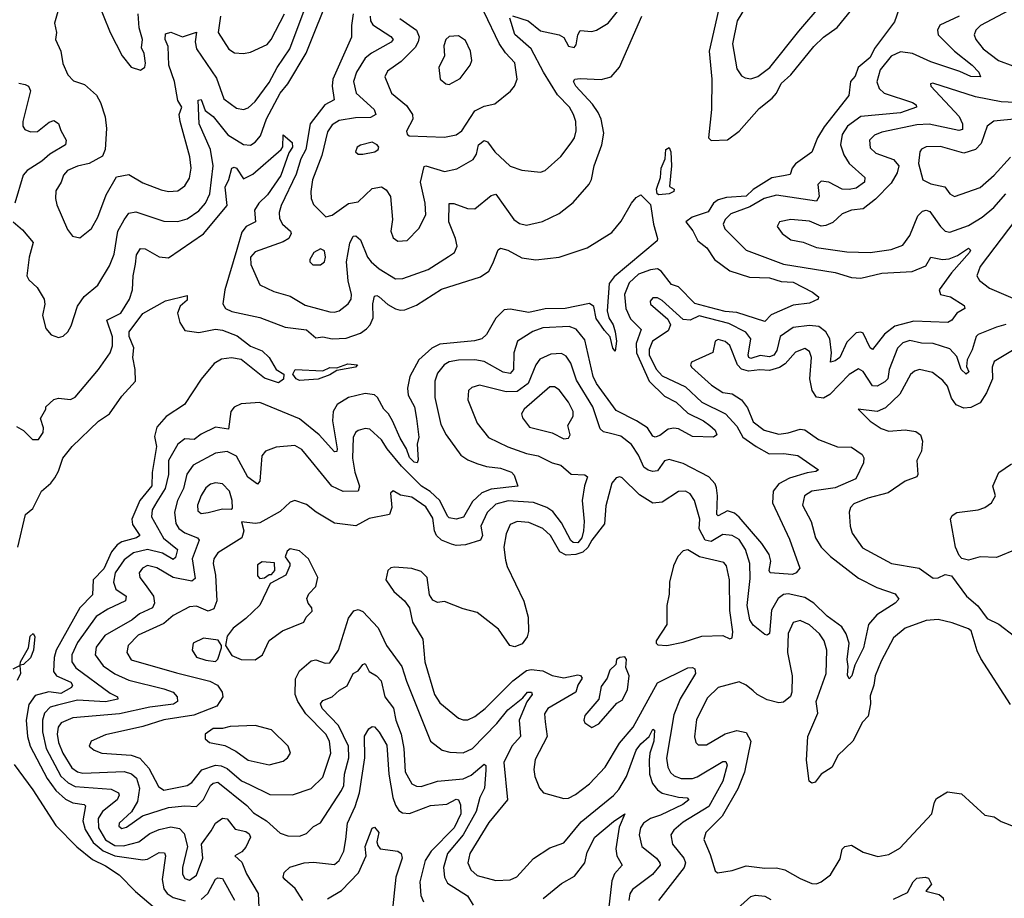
# Model space of a CAD drawing. Extents: x 1468344 to 1613994, y 525695 to 643861.
# Tile 323 of 427: x 1531118 to 1535328, y 626134 to 629890. Entities that reach past the tile are written whole.
import ezdxf

# ---------------------------------------------------------------- set-up
doc = ezdxf.new("R2010")
doc.units = 0

msp = doc.modelspace()

# ---------------------------------------------------------------- linework, layer by layer
at = {"layer": '0CON10XD'}
for points in [[(1531090, 629025), (1531130.8, 628990.8), (1531176.6, 628936.6), (1531158.6, 628875), (1531149.4, 628795), (1531157.8, 628777.8), (1531192.7, 628745), (1531223.1, 628695), (1531226, 628674), (1531215.4, 628625), (1531230.2, 628570.2), (1531253.2, 628543.2), (1531285, 628531.2), (1531305, 628536.2), (1531324.3, 628555.7), (1531338.7, 628581.3), (1531365.6, 628665), (1531394.2, 628705.8), (1531452.5, 628755), (1531502.6, 628837.4), (1531522.9, 628887.1), (1531538.1, 628985), (1531565.7, 629034.3), (1531585, 629062.4), (1531615, 629068.9), (1531735, 629027.8), (1531795, 629026.3), (1531835, 629038.6), (1531885, 629072.8), (1531912.4, 629105), (1531931.7, 629145), (1531945.2, 629265), (1531934.1, 629335), (1531885.9, 629445), (1531882.1, 629545), (1531895, 629547.8), (1531912, 629502), (1531945.8, 629475.8), (1532008, 629398), (1532075, 629356.1), (1532105, 629353.8), (1532125, 629366.2), (1532147.5, 629392.5), (1532173.5, 629466.5), (1532232.2, 629575), (1532264.5, 629615.5), (1532343.2, 629746.8), (1532450.8, 630015)], [(1534120.7, 629995), (1534067, 629755), (1534077.8, 629635), (1534076.7, 629505), (1534063.5, 629385), (1534075, 629373.1), (1534145, 629376), (1534195, 629412.7), (1534280.5, 629509.5), (1534336.1, 629553.9), (1534354.7, 629575), (1534375, 629617.3), (1534415.6, 629654.4), (1534514.7, 629775.3), (1534555, 629814.4), (1534613.6, 629856.4), (1534676.7, 629933.3)], [(1531284.1, 629935), (1531266.6, 629875), (1531275.3, 629835), (1531271.8, 629805), (1531294.8, 629754.8), (1531302.3, 629702.3), (1531324, 629654), (1531348.6, 629628.6), (1531395, 629612.4), (1531446.6, 629566.6), (1531463.8, 629535), (1531483.3, 629475), (1531489.4, 629425), (1531484.3, 629335), (1531473.1, 629306.9), (1531415.3, 629274.7), (1531365, 629263.6), (1531323.1, 629245), (1531305.6, 629225), (1531295.6, 629195), (1531272.6, 629157.4), (1531271.1, 629125), (1531277.8, 629097.8), (1531322.6, 628992.6), (1531344.4, 628964.4), (1531375, 628957.1), (1531425, 628996.9), (1531452, 629045), (1531488.6, 629141.4), (1531532.7, 629217.3), (1531585, 629228), (1531645, 629192.1), (1531722.7, 629162.7), (1531755, 629155.4), (1531795, 629158.2), (1531825, 629178.9), (1531845, 629212), (1531852.2, 629255), (1531846.2, 629303.8), (1531803.9, 629455), (1531800.7, 629485), (1531811.1, 629515), (1531794.3, 629544.3), (1531780.8, 629625), (1531756, 629695), (1531753.5, 629775), (1531740.6, 629805), (1531741.2, 629828.8), (1531765, 629836.2), (1531815, 629815.8), (1531875, 629836.9), (1531869.2, 629795), (1531874.6, 629765), (1531960.2, 629640.2), (1531991.8, 629551.8), (1532045, 629512.1), (1532075, 629505.4), (1532095, 629512.3), (1532125, 629540), (1532185, 629621.1), (1532219.3, 629685), (1532274, 629765), (1532347.1, 629962.9)], [(1531445, 629984), (1531504.6, 629834.6), (1531556.9, 629735), (1531595, 629686.9), (1531635, 629673.3), (1531652.9, 629687.1), (1531656.6, 629703.4), (1531651.1, 629745), (1531638.7, 629768.7), (1531644, 629805), (1531628.8, 629855), (1531624.7, 629914.7)], [(1534246.2, 629985), (1534186.1, 629885), (1534166.1, 629786.1), (1534185, 629680), (1534205, 629649.2), (1534220.4, 629640.4), (1534245, 629637.3), (1534275, 629647.3), (1534325.4, 629685), (1534449.7, 629840.3), (1534545, 629951.5)], [(1535445, 629982.3), (1535227.3, 629865), (1535207.1, 629845), (1535200, 629825), (1535206.2, 629805), (1535238.5, 629765), (1535303.5, 629715), (1535365, 629692.6)], [(1534877.5, 629932.5), (1534858.9, 629881.1), (1534772.9, 629767.1), (1534755, 629728.3), (1534704.3, 629685), (1534691.2, 629648.8), (1534671.5, 629625), (1534663.5, 629565), (1534558.1, 629431.9), (1534529.7, 629385), (1534505, 629323.3), (1534435, 629273.4), (1534420.8, 629255), (1534412.4, 629227.6), (1534385, 629221.9), (1534335, 629213.2), (1534255, 629163.7), (1534224.5, 629135.5), (1534140.7, 629129.3), (1534105, 629119.4), (1534085.2, 629105), (1534061.9, 629068.1), (1533993.3, 629045), (1533966.7, 629025), (1533996.4, 628986.4), (1534018.1, 628945), (1534055.9, 628915), (1534089.7, 628865), (1534155, 628816.8), (1534239.3, 628789.3), (1534325, 628786.2), (1534375, 628771.2), (1534425, 628768.3), (1534508, 628725), (1534533.3, 628705), (1534532.5, 628695), (1534495, 628677.9), (1534425, 628670), (1534331.3, 628628.7), (1534305, 628598.9), (1534185, 628638.2), (1534135, 628642.2), (1534068.9, 628658.9), (1534005, 628677), (1533935, 628748), (1533905, 628758.2), (1533861.6, 628815), (1533845, 628824.3), (1533815, 628820.4), (1533765, 628801.7), (1533724.1, 628765), (1533705.1, 628715), (1533710.4, 628655), (1533730.5, 628610.5), (1533776.4, 628565), (1533754.8, 628505), (1533755.5, 628465), (1533809.8, 628345), (1533875, 628280), (1533926.1, 628255), (1533975, 628207.6), (1534042.3, 628175), (1534069.2, 628155), (1534091.8, 628135), (1534099.1, 628115), (1534085, 628105.6), (1533995, 628107.7), (1533935, 628140.8), (1533915, 628143.5), (1533891.3, 628138.7), (1533855, 628112.4), (1533835, 628105.5), (1533825, 628110), (1533802.5, 628145), (1533755.5, 628175.5), (1533668.5, 628218.5), (1533584.5, 628335), (1533571, 628365), (1533535, 628520.6), (1533497.3, 628567.3), (1533467.8, 628577.8), (1533355, 628572.5), (1533313.2, 628556.8), (1533246.7, 628515), (1533230.6, 628465), (1533230, 628395), (1533215, 628376.7), (1533185, 628383.5), (1533105, 628428.1), (1533065, 628436), (1532995, 628434.8), (1532955, 628426.8), (1532933.6, 628415), (1532905, 628379.2), (1532894.1, 628345), (1532892.9, 628275), (1532919.1, 628159.1), (1532941.5, 628115), (1533005, 628028.5), (1533035, 628007.7), (1533072.4, 627992.4), (1533115, 627979.7), (1533175, 627972), (1533221.9, 627955), (1533232.2, 627942.2), (1533247.8, 627895), (1533135, 627882.4), (1533095, 627867.6), (1533055, 627830.7), (1533016.6, 627763.4), (1532985, 627754), (1532955, 627759.6), (1532947.2, 627767.2), (1532914.8, 627835), (1532873.3, 627873.3), (1532836.1, 627896.1), (1532750.5, 627980.5), (1532689.4, 628055), (1532665, 628094.1), (1532615, 628138.9), (1532595, 628142.2), (1532565, 628133.1), (1532554.7, 628125.3), (1532545, 628103.3), (1532542.1, 628015), (1532551.1, 627955), (1532571.5, 627895), (1532565.4, 627874.6), (1532502.2, 627872.2), (1532452.9, 627895), (1532365, 628004.5), (1532325, 628052.5), (1532295, 628070), (1532215, 628061.9), (1532170, 628045), (1532154.5, 628025.5), (1532145, 627917.5), (1532135, 627904.3), (1532093.9, 627933.9), (1532045, 628024.4), (1532005, 628043.9), (1531955, 628036.9), (1531859.5, 627985), (1531833.3, 627946.7), (1531818.9, 627885), (1531793.7, 627835), (1531780.5, 627785), (1531786.4, 627736.4), (1531798.8, 627715), (1531825, 627696.6), (1531878.2, 627675), (1531886, 627665), (1531855.2, 627585), (1531869.3, 627500.7), (1531855, 627489.7), (1531775.2, 627505.2), (1531705, 627547.2), (1531665, 627556.8), (1531643.2, 627545), (1531630, 627525), (1531631.8, 627505), (1531655.2, 627475.3), (1531690.3, 627425), (1531694.6, 627395), (1531685.9, 627375), (1531630.5, 627349.5), (1531599.2, 627325), (1531482.7, 627257.3), (1531445, 627207.8), (1531441.2, 627175), (1531475, 627127.2), (1531525, 627093), (1531585, 627066.3), (1531735, 627030), (1531774.4, 627015), (1531792.3, 626995), (1531793.4, 626975), (1531776, 626964), (1531675, 626951.5), (1531545, 626922.3), (1531345, 626905.6), (1531295.8, 626884.2), (1531282.4, 626865), (1531279.3, 626835), (1531285, 626800), (1531303.1, 626755), (1531341.6, 626691.6), (1531365, 626674.8), (1531388.8, 626668.8), (1531565.5, 626675.5), (1531596.5, 626666.5), (1531617.9, 626647.9), (1531631, 626605), (1531622.5, 626547.5), (1531596.9, 626503.1), (1531544.4, 626455), (1531542.8, 626442.8), (1531555, 626432.7), (1531575, 626438.5), (1531643.8, 626486.2), (1531755, 626521.6), (1531825, 626529.1), (1531875, 626527.1), (1531904.3, 626555.7), (1531935, 626616.1), (1531945, 626626), (1531965, 626630), (1532090, 626530), (1532118.8, 626498.8), (1532173.2, 626465), (1532232.1, 626412.1), (1532265, 626400.7), (1532315, 626398.9), (1532345, 626410.9), (1532375, 626440.6), (1532405, 626456.7), (1532494.8, 626595)], [(1531977.3, 629905), (1531967.2, 629835), (1532013.2, 629763.2), (1532037.3, 629747.3), (1532075, 629745.3), (1532105, 629751.3), (1532176.9, 629783.1), (1532194, 629805), (1532251.4, 629915)], [(1532544.4, 629915), (1532536.7, 629865), (1532537.5, 629815), (1532458, 629635), (1532453.9, 629605), (1532462.7, 629547.3), (1532423.8, 629526.2), (1532361.1, 629445), (1532341.7, 629335), (1532321.2, 629295), (1532300.7, 629229.3), (1532236.4, 629095), (1532228.2, 629065), (1532229.2, 629039.3), (1532241.8, 629015), (1532276.9, 628985), (1532278.9, 628975), (1532268.9, 628955), (1532245, 628939.7), (1532125, 628897.8), (1532105.8, 628875), (1532107.1, 628842.9), (1532145.8, 628755.8), (1532205, 628727.5), (1532275, 628707.9), (1532339.4, 628669.4), (1532445, 628641.3), (1532465, 628638.8), (1532485, 628645.5), (1532523.1, 628675), (1532535.5, 628695), (1532537.7, 628715), (1532523.4, 628773.4), (1532515.9, 628855), (1532530.7, 628935), (1532545, 628964.3), (1532556.3, 628966.3), (1532575, 628948.6), (1532605.3, 628875), (1532620.7, 628855), (1532655, 628824.1), (1532725, 628781.6), (1532757.3, 628782.7), (1532865, 628821.3), (1532952.2, 628877.8), (1532977.5, 628895), (1532988.9, 628921.1), (1532982.2, 628955), (1532953.9, 629025), (1532955.5, 629104.5), (1532975, 629104.5), (1533032.5, 629082.5), (1533065, 629081.8), (1533135, 629137.7), (1533155, 629143.6), (1533231.2, 629035), (1533255, 629018.8), (1533285, 629010.9), (1533353.4, 629026.6), (1533425, 629060.9), (1533485, 629108.6), (1533553.1, 629186.9), (1533563.3, 629206.7), (1533574.7, 629265), (1533607.8, 629355), (1533616.4, 629405), (1533605.3, 629465), (1533592.3, 629492.3), (1533567.9, 629527.9), (1533496.9, 629605), (1533486.2, 629625), (1533492.5, 629635), (1533515, 629638.6), (1533605, 629634.4), (1533647.5, 629645), (1533683.6, 629686.4), (1533779.1, 629905)], [(1532744, 629895), (1532815.2, 629845.2), (1532825.9, 629815.9), (1532822.4, 629795), (1532809.1, 629770.9), (1532749.2, 629710.8), (1532690.8, 629669.2), (1532679.6, 629645), (1532708.8, 629575), (1532772.2, 629522.2), (1532798.5, 629485), (1532800, 629465), (1532773, 629413), (1532775, 629400), (1532783.6, 629393.6), (1532935, 629387.5), (1532985, 629397.9), (1533009.2, 629415), (1533065, 629500.7), (1533105, 629519.3), (1533150.6, 629529.4), (1533216.4, 629583.6), (1533234.5, 629605.5), (1533245.7, 629635), (1533235.4, 629705), (1533195, 629747.9), (1533168.4, 629788.4), (1533105, 629921.5)], [(1533225, 629905.4), (1533292, 629885), (1533345, 629842.2), (1533425.5, 629825), (1533445, 629813.1), (1533465, 629777.1), (1533489.3, 629770.7), (1533498.1, 629781.9), (1533504.8, 629825.2), (1533515, 629843.3), (1533565, 629839.2), (1533585, 629844.1), (1533635.2, 629874.8), (1533675, 629924.5)], [(1532617.1, 629905), (1532618.4, 629885), (1532628.2, 629868.2), (1532705, 629818.4), (1532715.4, 629805), (1532707.1, 629792.9), (1532622.9, 629747.1), (1532595.2, 629724.9), (1532558.3, 629665), (1532545.7, 629625), (1532556.9, 629575), (1532633.8, 629505), (1532640.9, 629485), (1532618.5, 629471.5), (1532555, 629470.4), (1532485, 629458.8), (1532455, 629439.7), (1532435, 629410), (1532410.7, 629309.3), (1532370.2, 629205), (1532363.3, 629155), (1532365.4, 629125.4), (1532375, 629100), (1532427.1, 629047.1), (1532455, 629054.2), (1532525, 629104.4), (1532565, 629111.5), (1532625, 629168.2), (1532665, 629175.3), (1532685, 629162.3), (1532703.8, 629133.8), (1532712.7, 629035), (1532705.6, 628985.6), (1532715, 628956.7), (1532735, 628942.9), (1532775, 628945.6), (1532825, 628996.7), (1532854.6, 629055), (1532852.8, 629105), (1532832.2, 629195), (1532848.1, 629261.9), (1532855.5, 629264.5), (1532935, 629241.1), (1532987.3, 629252.7), (1533057.8, 629292.2), (1533072.3, 629315), (1533080.2, 629355), (1533105, 629373.1), (1533118.2, 629368.2), (1533150.6, 629325), (1533215, 629263.6), (1533265, 629246.2), (1533345, 629238.1), (1533365, 629244.3), (1533432.7, 629305), (1533476.7, 629363.3), (1533491.3, 629385), (1533497.5, 629415), (1533496.2, 629455), (1533486.2, 629485), (1533468.9, 629515), (1533418.7, 629568.7), (1533357.7, 629665), (1533304.9, 629764.9), (1533235, 629826.4), (1533213.8, 629896.2)], [(1535135, 629904.6), (1535053.2, 629866.8), (1535042.7, 629845), (1535045.3, 629825), (1535115.3, 629755), (1535191.5, 629695), (1535218.9, 629665), (1535226.2, 629645), (1535185, 629646.1), (1535137.9, 629667.9), (1535015, 629709), (1534935.6, 629745.6)], [(1532955, 629612.9), (1533002.1, 629637.9), (1533044.2, 629695), (1533051.4, 629715), (1533045.6, 629755), (1533025, 629801.2), (1532995, 629820), (1532955, 629818), (1532941.2, 629805), (1532931.7, 629778.3), (1532934.3, 629735), (1532910, 629685), (1532916.2, 629635), (1532940, 629615), (1532955, 629612.9)], [(1534935.6, 629745.6), (1534885, 629752), (1534845, 629734.1), (1534797.5, 629675), (1534783.9, 629623.9), (1534793.3, 629595), (1534814.5, 629575), (1534935.6, 629535), (1534951.1, 629525), (1534952.5, 629515), (1534885, 629491.5), (1534715, 629475.7), (1534658.1, 629435), (1534635, 629399.4), (1534627.8, 629355), (1534641.9, 629311.8), (1534665.2, 629275.2), (1534732.5, 629215), (1534730.6, 629195), (1534695, 629169.1), (1534665, 629163.4), (1534635, 629165.8), (1534578.6, 629195), (1534545, 629198.8), (1534531.2, 629185), (1534536.2, 629133.8), (1534525.9, 629114.1), (1534355, 629140.2), (1534301.8, 629125), (1534240.1, 629089.9), (1534159.8, 629060.2), (1534135.5, 629035), (1534126.5, 629015), (1534133.6, 628995), (1534224.6, 628905), (1534385, 628844.8), (1534605, 628808.6), (1534675, 628787.8), (1534715.2, 628784.8), (1534805, 628805.9), (1534935, 628813.5), (1534992.3, 628837.7), (1535015, 628873.8), (1535064.7, 628864.7), (1535092.6, 628867.4), (1535128.3, 628881.7), (1535175, 628913.1), (1535184.3, 628905), (1535179.6, 628895), (1535102.7, 628807.3), (1535050, 628735), (1535055.4, 628715.4), (1535098, 628705), (1535157.5, 628667.5), (1535159.4, 628655), (1535125, 628635.6), (1535104.3, 628605), (1535086.7, 628595), (1534941.3, 628601.3), (1534860.5, 628579.5), (1534816.2, 628545), (1534765, 628480), (1534755, 628487.1), (1534725, 628549.1), (1534715, 628554.6), (1534695, 628551.2), (1534655, 628510.8), (1534625, 628446.2), (1534605, 628430.9), (1534585.9, 628425.9), (1534588.9, 628465), (1534582.3, 628525), (1534565.1, 628555.1), (1534535, 628578.7), (1534495, 628582.3), (1534425, 628573.9), (1534369.4, 628535), (1534355.5, 628475), (1534343.1, 628455), (1534325, 628448.2), (1534285, 628453.6), (1534245, 628440.7), (1534235.6, 628445.6), (1534233.5, 628455), (1534245.2, 628525), (1534223.8, 628553.8), (1534150.8, 628590.8), (1534024.3, 628624.3), (1533985, 628604.6), (1533955, 628608.2), (1533865, 628689.5), (1533845, 628700), (1533825, 628700.8), (1533813.9, 628686.1), (1533815, 628674), (1533889.3, 628609.3), (1533901.8, 628585), (1533891, 628559), (1533824.4, 628515), (1533809.9, 628480.1), (1533809.8, 628455), (1533841.9, 628395), (1533865, 628366.7), (1533965, 628320.2), (1534035, 628255.2), (1534135.9, 628205), (1534185, 628152.3), (1534210.6, 628105), (1534267.5, 628065), (1534323.6, 628033.6), (1534385.5, 628035.5), (1534445, 628026.1), (1534533.3, 627965), (1534522.3, 627957.7), (1534485, 627953.2), (1534409.5, 627930.5), (1534365, 627905.3), (1534340.3, 627875), (1534337.4, 627825), (1534409.7, 627669.7), (1534454.3, 627545), (1534439.2, 627525), (1534422.5, 627517.5), (1534327.5, 627525), (1534323.5, 627535), (1534330, 627575), (1534323.2, 627603.2), (1534291, 627651), (1534195, 627763.2), (1534175, 627780.7), (1534145, 627790.8), (1534105, 627768.8), (1534098.8, 627775), (1534102.6, 627855), (1534098.5, 627888.5), (1534091.8, 627905), (1534065.4, 627935), (1533955, 627993), (1533895, 628010), (1533875, 628003.5), (1533845, 627961.3), (1533825, 627957.8), (1533805, 627963.4), (1533787, 627977), (1533765, 628027.5), (1533734, 628074), (1533689.4, 628109.4), (1533645, 628121.4), (1533615, 628128.3), (1533600.2, 628140.2), (1533569.8, 628235), (1533499.3, 628349.3), (1533475, 628421.2), (1533455, 628451.2), (1533435, 628462.2), (1533389.4, 628460.6), (1533341.9, 628438.1), (1533324.7, 628415), (1533292, 628335), (1533245, 628300.7), (1533198.6, 628298.6), (1533085, 628327.7), (1533051.9, 628318.1), (1533037.5, 628305), (1533034.6, 628265), (1533074.6, 628165), (1533123.6, 628103.6), (1533205, 628063.7), (1533285, 628034.8), (1533335, 628025.3), (1533395, 627995.6), (1533432.2, 627985), (1533476.8, 627946.8), (1533535, 627943.9), (1533545.9, 627935), (1533533.4, 627896.6), (1533523.8, 627833.8), (1533532.5, 627745), (1533528.9, 627705), (1533522, 627675), (1533505, 627653.2), (1533485, 627654.5), (1533475, 627663.4), (1533435, 627739.5), (1533397.8, 627787.8), (1533372.8, 627805), (1533315, 627825.7), (1533207.1, 627832.9), (1533155, 627818.3), (1533117.2, 627782.8), (1533090.8, 627725), (1533097.6, 627685), (1533088.9, 627665), (1533025, 627645.2), (1532985, 627642.4), (1532965, 627647.5), (1532921.9, 627665), (1532900.2, 627685), (1532891.5, 627705), (1532885, 627758.8), (1532855, 627807.1), (1532795, 627848), (1532746.9, 627856.9), (1532715, 627876), (1532704.5, 627865.5), (1532709.7, 627805), (1532699.2, 627775), (1532612.5, 627757.5), (1532555.7, 627725.7), (1532465, 627738.1), (1532385.8, 627785), (1532345, 627817.5), (1532295, 627834.4), (1532275, 627826.7), (1532232.7, 627787.3), (1532145, 627738.8), (1532125, 627735.4), (1532066.7, 627743.3), (1532076.5, 627705), (1532067.8, 627675), (1531965, 627610.4), (1531949, 627585), (1531945.7, 627565), (1531955.5, 627515.5), (1531961.1, 627405), (1531948.9, 627371.1), (1531925, 627362), (1531875, 627383.2), (1531845, 627380), (1531775, 627343.4), (1531735, 627308), (1531625, 627259), (1531582.4, 627215), (1531576.7, 627185), (1531595, 627153.3), (1531788.4, 627098.4), (1531931.9, 627061.9), (1531964.6, 627044.6), (1531984.4, 627015), (1531986.5, 626995), (1531961.1, 626955), (1531863.7, 626916.3), (1531735, 626896.3), (1531645, 626868.1), (1531485, 626832.1), (1531423.8, 626805), (1531416.2, 626785), (1531436.6, 626766.6), (1531470, 626755), (1531595, 626746.2), (1531632.7, 626732.7), (1531670.5, 626690.5), (1531711.7, 626611.7), (1531735, 626596), (1531835, 626616.4), (1531855, 626629.6), (1531896.9, 626683.1), (1531955, 626703.2), (1531980.1, 626700.1), (1532005, 626688.7), (1532066.8, 626636.8), (1532100.4, 626620.4), (1532188.4, 626578.4), (1532285, 626576.1), (1532365, 626604), (1532415, 626651.4), (1532448.7, 626755), (1532443, 626805), (1532427.4, 626835), (1532342.3, 626922.3), (1532307.1, 626975), (1532297, 627005), (1532297.3, 627072.7), (1532315, 627106.7), (1532365, 627148.5), (1532385, 627153.8), (1532425, 627138.8), (1532445, 627140.9), (1532481, 627195), (1532525, 627331.5), (1532547, 627363), (1532565, 627367.8), (1532585, 627360.4), (1532650.6, 627290.6), (1532686.9, 627215), (1532752.5, 627125), (1532772, 627062), (1532874.4, 626805), (1532925, 626766.5), (1532958.3, 626758.3), (1533015, 626756.5), (1533055, 626774.1), (1533158.7, 626881.3), (1533205, 626940.3), (1533269.1, 626990.9), (1533289.4, 627015), (1533307.5, 627015), (1533310, 627005), (1533286.7, 626973.3), (1533254.8, 626895), (1533259.1, 626825), (1533222.1, 626785), (1533189, 626715), (1533204.2, 626555), (1533125, 626457.9), (1533043.2, 626325), (1533034.1, 626285), (1533047.1, 626255), (1533075, 626232), (1533155, 626210.4), (1533215, 626212.9), (1533243.8, 626226.2), (1533315, 626304.6), (1533385, 626349.1), (1533445, 626371.1), (1533519.2, 626460.8), (1533657.1, 626572.9), (1533680.6, 626599.4), (1533712.7, 626655), (1533755, 626766.6), (1533775, 626793.8), (1533810.4, 626825), (1533825, 626857.1), (1533833.3, 626853.3), (1533829.4, 626805), (1533812.8, 626755), (1533810.2, 626725), (1533812.1, 626665), (1533824.8, 626624.8), (1533845, 626597.8), (1533865, 626583.5), (1533935, 626566), (1533973.1, 626563.1), (1533979.4, 626555), (1533954.5, 626535), (1533859, 626489), (1533815, 626475.2), (1533785.9, 626455), (1533772.9, 626435), (1533766.7, 626405), (1533778.4, 626355), (1533840.8, 626305), (1533856, 626285), (1533856.7, 626275), (1533824.2, 626235.8), (1533738.3, 626171.7), (1533727.6, 626152.4), (1533723.3, 626125)], [(1531115, 629618.5), (1531142.3, 629612.3), (1531155.4, 629605), (1531165, 629586.2), (1531132.2, 629455), (1531132.1, 629435), (1531140, 629420), (1531165, 629410), (1531195, 629412.2), (1531245, 629451.5), (1531265, 629458.5), (1531285, 629445.6), (1531294.5, 629415.5), (1531317.5, 629375), (1531314.6, 629355), (1531247.5, 629315), (1531213.2, 629285), (1531150.8, 629245), (1531134, 629225), (1531097.3, 629105)], [(1535495, 629530.3), (1535315, 629537.8), (1535205, 629560), (1535022.4, 629617.6), (1535013.3, 629615), (1535014, 629605), (1535135.1, 629475.1), (1535149.8, 629445), (1535149.3, 629420.7), (1535134.7, 629415.3), (1535007.2, 629442.8), (1534955, 629440), (1534805, 629408.2), (1534773.9, 629396.1), (1534752.5, 629375), (1534755, 629342), (1534778.5, 629318.5), (1534855, 629292.1), (1534877.5, 629265), (1534871, 629235), (1534845, 629190.7), (1534777.8, 629122.2), (1534725, 629081.6), (1534674.8, 629075.2), (1534635, 629059.6), (1534595, 629023.2), (1534565, 629009.7), (1534545, 629007.5), (1534495, 629028.2), (1534415, 629036.1), (1534366.7, 629025), (1534357.1, 629005), (1534378.6, 628975), (1534415, 628949.1), (1534468.7, 628938.7), (1534525, 628916.5), (1534655, 628896.7), (1534755, 628894.7), (1534845, 628907.3), (1534895, 628925.4), (1534925, 628966.7), (1534958.3, 629051.7), (1534978.5, 629071.5), (1534995, 629075.3), (1535009.9, 629069.9), (1535055.7, 629005.7), (1535075, 628986.2), (1535095, 628981.8), (1535175, 629010), (1535233.9, 629046.1), (1535283.8, 629086.2), (1535334.4, 629145.6)], [(1535385, 629465.7), (1535284.2, 629455.8), (1535255.6, 629435), (1535229.4, 629360.6), (1535205, 629334.2), (1535155, 629319.3), (1535055, 629347.1), (1534995, 629346.8), (1534975, 629336.7), (1534967.8, 629325), (1534962.1, 629275), (1534980, 629205), (1535015, 629187.9), (1535073.8, 629175), (1535095.8, 629145), (1535115, 629134.5), (1535225, 629172.3), (1535285.2, 629224.8), (1535355, 629302.5)], [(1531105, 628151.2), (1531135, 628133.8), (1531173.8, 628095), (1531199.2, 628095), (1531218.9, 628125), (1531220, 628145), (1531206.7, 628185), (1531230, 628225), (1531230, 628235), (1531265, 628266.2), (1531285, 628272.5), (1531335, 628266.5), (1531355, 628275.5), (1531455.7, 628395), (1531505.6, 628465), (1531514.6, 628495.4), (1531515.4, 628534.6), (1531490.4, 628605), (1531550.4, 628635), (1531587.6, 628695), (1531600.5, 628735), (1531603.3, 628795), (1531614.1, 628844.1), (1531618.2, 628885), (1531635, 628911.5), (1531655, 628910.8), (1531715, 628875.4), (1531755, 628871.5), (1531905, 628974.7), (1532005.7, 629095), (1531996.8, 629173.2), (1532012.8, 629207.2), (1532025, 629255.6), (1532035, 629259.6), (1532045.5, 629255), (1532075, 629208.8), (1532115, 629228.8), (1532236.7, 629335), (1532243.3, 629346.7), (1532245, 629398), (1532283.8, 629365), (1532284.7, 629345), (1532269.4, 629320.6), (1532235, 629223.2), (1532178.4, 629141.6), (1532140.4, 629105), (1532122.4, 629075), (1532126.4, 629025), (1532086.8, 629005), (1532068.2, 628981.8), (1532047.6, 628907.6), (1531995.3, 628735), (1531987.7, 628675), (1531998.5, 628655), (1532025, 628641.6), (1532145, 628616.4), (1532254.2, 628575), (1532345, 628563.2), (1532385, 628530.4), (1532415, 628533.6), (1532455, 628526), (1532515, 628528.3), (1532575, 628549.8), (1532601.8, 628568.2), (1532616.5, 628585), (1532629.5, 628615), (1532628.8, 628675), (1532635, 628707.5), (1532645, 628710.5), (1532655, 628705.4), (1532692.7, 628672.7), (1532725, 628654.3), (1532745, 628647.5), (1532765, 628650), (1532815, 628669.4), (1532921.8, 628738.2), (1533089.2, 628790.8), (1533124.8, 628815.2), (1533142.2, 628847.8), (1533164.1, 628905.9), (1533175, 628912.5), (1533205.8, 628905), (1533265, 628871.6), (1533325, 628863.1), (1533425, 628874.5), (1533545, 628914.3), (1533650.7, 628979.3), (1533690.9, 629029.1), (1533735, 629105.8), (1533755, 629130), (1533775, 629141.2), (1533815, 629100), (1533828.8, 629015), (1533846, 628955), (1533843.7, 628945), (1533659.9, 628790.1), (1533638.7, 628761.3), (1533630.4, 628645), (1533637.5, 628615), (1533656, 628585), (1533664.2, 628555.8), (1533670.6, 628515), (1533665, 628472.5), (1533654.3, 628485), (1533643.6, 628533.6), (1533618.3, 628561.7), (1533582.9, 628612.9), (1533573.1, 628663.1), (1533555, 628677.1), (1533451.2, 628655), (1533365, 628653), (1533295, 628638.5), (1533215, 628652.9), (1533190.3, 628649.7), (1533155, 628613.8), (1533115, 628544.4), (1533095, 628525.6), (1533063.8, 628516.2), (1532915, 628502.4), (1532880.3, 628485), (1532824.8, 628435), (1532786.8, 628365), (1532776.6, 628315), (1532779, 628285), (1532806.1, 628235), (1532815.7, 628185), (1532824.7, 628105), (1532817.6, 628075), (1532822, 628008), (1532817.5, 627995), (1532805, 627998.5), (1532785, 628018.9), (1532772.8, 628055), (1532745, 628100.3), (1532712.6, 628175), (1532695, 628205.4), (1532675, 628224.5), (1532648.3, 628275), (1532635, 628286.3), (1532595, 628291.4), (1532525, 628274.7), (1532475.9, 628244.1), (1532458.8, 628215), (1532456, 628175), (1532475.2, 628054.8), (1532475, 628043.8), (1532465, 628042.5), (1532398.4, 628115), (1532315, 628183.8), (1532145, 628254), (1532065, 628248.2), (1532035, 628233.6), (1532021.5, 628215), (1532011.4, 628138.6), (1531955, 628147.8), (1531895, 628117.6), (1531865, 628095.3), (1531825, 628097.7), (1531795, 628074.6), (1531755.2, 628005), (1531754.5, 627945), (1531740.8, 627885), (1531705, 627828.6)], [(1532565, 629314.2), (1532585, 629314.3), (1532636.7, 629325), (1532651.2, 629335), (1532653.8, 629345), (1532646.7, 629355), (1532625, 629365.5), (1532575, 629352.9), (1532560.8, 629345), (1532554.3, 629325), (1532565, 629314.2)], [(1533851.6, 629141.6), (1533844.7, 629144.7), (1533840.8, 629165), (1533858.9, 629215), (1533860.6, 629255), (1533878.6, 629295), (1533881.9, 629335), (1533895, 629343.8), (1533902.9, 629325), (1533905.8, 629265), (1533897, 629177), (1533916.7, 629165), (1533916, 629155), (1533895, 629144.7), (1533851.6, 629141.6)], [(1535378.3, 629035), (1535224.8, 628835), (1535211.3, 628795), (1535222.9, 628775), (1535265, 628742.1), (1535425, 628674.2)], [(1532405, 628841.2), (1532421.9, 628855), (1532425.6, 628875), (1532421.2, 628901.2), (1532405, 628910), (1532375.7, 628895), (1532358.9, 628865), (1532359.4, 628855), (1532372.4, 628842.4), (1532405, 628841.2)], [(1531110.8, 627635), (1531143.5, 627775), (1531175, 627800.8), (1531211.9, 627875), (1531251.7, 627908.3), (1531268.9, 627931.1), (1531285, 627960), (1531302.9, 628015), (1531342.5, 628065), (1531455, 628173.3), (1531501.8, 628205), (1531555, 628280), (1531613.3, 628345), (1531612.3, 628395), (1531602.6, 628445), (1531606.8, 628486.8), (1531586.6, 628535), (1531587.1, 628555), (1531645, 628633.8), (1531741.5, 628688.5), (1531835, 628710), (1531835, 628691.4), (1531805.3, 628664.7), (1531792.9, 628635), (1531802.7, 628595), (1531825, 628560.9), (1531885, 628552.5), (1531955, 628566.7), (1531985, 628562.4), (1532048, 628538), (1532105, 628494.7), (1532155, 628474.3), (1532185.6, 628445), (1532214.4, 628395), (1532248.2, 628375), (1532246.3, 628353.7), (1532225, 628337.1), (1532165, 628357.9), (1532065, 628437.3), (1532023.8, 628443.8), (1531981.9, 628438.1), (1531950.5, 628419.5), (1531895, 628352.5), (1531822.5, 628245), (1531745, 628193.4), (1531705, 628148.5), (1531695, 628107.5), (1531703, 628065), (1531685.5, 627954.5), (1531683, 627897), (1531632.4, 627835), (1531597.6, 627755), (1531601.4, 627731.4), (1531631.5, 627685), (1531617.8, 627675), (1531555, 627657.7), (1531535, 627644.8), (1531511.4, 627615), (1531478.3, 627541.7), (1531433, 627495), (1531429.1, 627430.9), (1531375, 627375.3), (1531274, 627195), (1531266.2, 627163.8), (1531263.5, 627103.5), (1531276, 627085), (1531337.6, 627057.6), (1531344, 627045), (1531339.5, 627035), (1531295, 627009.7), (1531242.8, 627017.2), (1531185, 627001.2), (1531158, 626962), (1531146.3, 626895), (1531151.5, 626825), (1531162.6, 626785), (1531235.5, 626645.5), (1531272.5, 626595), (1531315, 626557.6), (1531345, 626541.9), (1531394.6, 626534.6), (1531399.3, 626529.3), (1531388.5, 626465), (1531397.7, 626427.7), (1531432.8, 626372.8), (1531475, 626337.6), (1531525, 626316.1), (1531645, 626298.3), (1531665, 626301.6), (1531715, 626329.7), (1531738.2, 626328.2), (1531741.8, 626315), (1531727.3, 626215), (1531734.8, 626175), (1531748.8, 626155), (1531775, 626137), (1531826.6, 626123.4)], [(1535335, 628586.5), (1535295, 628575.9), (1535216.2, 628543.8), (1535208.2, 628535), (1535190.9, 628479.1), (1535169.5, 628435), (1535166.7, 628406.8), (1535176.1, 628385), (1535165, 628373.8), (1535144.2, 628395), (1535125, 628450.4), (1535095, 628482.4), (1535025, 628505.2), (1534975, 628507.3), (1534925, 628518), (1534895, 628508.4), (1534871.7, 628485), (1534835.7, 628395), (1534830.2, 628355), (1534818.1, 628341.9), (1534785, 628322.9), (1534765.6, 628325), (1534725, 628386.2), (1534705, 628396.7), (1534665, 628372.8), (1534582.7, 628287.3), (1534555, 628272.5), (1534525, 628276.8), (1534507.4, 628305), (1534496.3, 628355), (1534504.7, 628445), (1534495, 628470.6), (1534475, 628484.5), (1534435, 628468.2), (1534390.8, 628419.2), (1534367.2, 628402.8), (1534325, 628390), (1534283.1, 628393.1), (1534235, 628386.8), (1534205.1, 628395.1), (1534187.3, 628415), (1534155, 628497.3), (1534135, 628514.1), (1534105, 628523.2), (1534092, 628515), (1534082.5, 628467.5), (1533991.1, 628425), (1533986.7, 628415), (1533990.5, 628405), (1534077.1, 628327.1), (1534125, 628296.7), (1534165, 628290.3), (1534205.1, 628265.1), (1534230.8, 628230.8), (1534255, 628171.3), (1534302.3, 628135), (1534365, 628118.1), (1534405, 628123), (1534455, 628139), (1534475, 628136.7), (1534534.5, 628094.5), (1534615, 628063.1), (1534675, 628062.2), (1534721, 628031), (1534727.4, 628017.4), (1534725.9, 627995), (1534693.1, 627926.9), (1534605, 627887.9), (1534505, 627873.6), (1534473.6, 627855), (1534466.2, 627815), (1534502.1, 627745), (1534520.7, 627675), (1534545.4, 627635), (1534585.5, 627595.5), (1534705, 627502.4), (1534783.1, 627463.1), (1534862, 627435), (1534877, 627413), (1534861.4, 627395), (1534782.9, 627345), (1534747.1, 627305), (1534726.5, 627205), (1534689.8, 627130.3), (1534676.8, 627085), (1534665, 627072.5), (1534657.4, 627087.4), (1534660.8, 627125), (1534656.2, 627155), (1534664.8, 627225), (1534653, 627265), (1534633.3, 627295), (1534570.5, 627340.5), (1534514.1, 627395), (1534475, 627419.4), (1534405, 627435.7), (1534385, 627432.1), (1534360.9, 627415), (1534332.8, 627365), (1534324, 627266), (1534315, 627258.1), (1534305, 627261.8), (1534255, 627302), (1534240, 627325), (1534229.6, 627385), (1534241.3, 627501.3), (1534240.4, 627565), (1534221.6, 627625), (1534195, 627667.2), (1534165, 627684.8), (1534125, 627688.7), (1534075, 627659.8), (1534049.8, 627665), (1534023.7, 627713.7), (1534026.2, 627755), (1534003.3, 627835), (1533985, 627863.5), (1533965, 627873.8), (1533935, 627872.3), (1533865, 627827.3), (1533825, 627822.5), (1533768.4, 627858.4), (1533695, 627930.8), (1533685, 627935.8), (1533668.8, 627931.2), (1533650.9, 627909.1), (1533625, 627811.2), (1533618.8, 627735), (1533565.4, 627665.4), (1533547.1, 627632.9), (1533526.8, 627613.2), (1533496.6, 627603.4), (1533455, 627600.7), (1533427.4, 627615), (1533388.3, 627685), (1533355, 627714.2), (1533295, 627740.6), (1533245, 627744.6), (1533215, 627731.1), (1533198.3, 627691.7), (1533188.4, 627635), (1533195, 627578.8), (1533202.4, 627552.4), (1533274.5, 627404.5), (1533292.8, 627335), (1533294.4, 627275), (1533288.8, 627251.2), (1533267.6, 627222.4), (1533235, 627209.6), (1533214.9, 627214.9), (1533166.4, 627285), (1533075, 627355.8), (1533015, 627371.2), (1532935, 627403.3), (1532905, 627398.8), (1532885, 627408), (1532871.2, 627431.2), (1532860.4, 627505), (1532835, 627531.4), (1532795, 627544.3), (1532721.2, 627548.8), (1532705, 627546), (1532692, 627535), (1532684.2, 627495), (1532717.8, 627445), (1532763.3, 627405), (1532785.5, 627375), (1532798.2, 627315), (1532842, 627242), (1532850.8, 627145), (1532891.9, 627005), (1532915, 626969.6), (1532994.3, 626904.3), (1533015, 626896.7), (1533035, 626897.3), (1533065, 626911.6), (1533108.2, 626945), (1533226.5, 627063.5), (1533285, 627107.4), (1533305, 627112.4), (1533355, 627106.8), (1533395, 627086.4), (1533445, 627076.1), (1533505, 627089.8), (1533516.5, 627086.5), (1533523.5, 627075), (1533505.3, 627045), (1533495.9, 627015), (1533376.2, 626945), (1533363.1, 626923.1), (1533365, 626888.8), (1533373.3, 626825), (1533322.1, 626727.9), (1533317.3, 626685), (1533321.1, 626655), (1533340.6, 626605), (1533357.5, 626585), (1533445, 626560.5), (1533465, 626562.7), (1533495, 626577.9), (1533555, 626623.3), (1533621.3, 626695), (1533683.4, 626796.6), (1533741.4, 626865), (1533845.2, 627054.8), (1533975, 627118.8), (1533995, 627120.6), (1534005.8, 627115), (1534008.1, 627095), (1533942.9, 626987.1), (1533915, 626918.1), (1533883.7, 626733.7)], [(1535363.9, 628476.1), (1535285, 628428.1), (1535276.7, 628405), (1535277.7, 628355), (1535251.8, 628295), (1535225, 628252.5), (1535185, 628231.8), (1535155, 628228.4), (1535122.7, 628242.7), (1535102, 628272), (1535085, 628322.5), (1535065, 628346.9), (1535020.9, 628380.9), (1534965.9, 628394.1), (1534945, 628387.5), (1534927.1, 628372.9), (1534881.3, 628288.7), (1534820.1, 628229.9), (1534784.4, 628214.4), (1534703.8, 628225), (1534755, 628173.8), (1534802.3, 628142.3), (1534835, 628131.1), (1534905, 628136.2), (1534949.8, 628129.8), (1534970.6, 628115), (1534978.2, 628088.2), (1534973.8, 628045), (1534954.2, 628005), (1534958.6, 627945), (1534954.2, 627935.8), (1534905, 627917.5), (1534832.5, 627867.5), (1534745.2, 627844.8), (1534685, 627820.5), (1534671.5, 627805), (1534665.6, 627785), (1534668.9, 627725), (1534677.8, 627695), (1534721.5, 627631.5), (1534846.2, 627565), (1534964, 627545), (1535025, 627503.1), (1535046, 627504), (1535075, 627518), (1535102.7, 627512.7), (1535166.7, 627425), (1535215, 627383.8), (1535255, 627330), (1535305, 627305.5), (1535372.5, 627255)], [(1532315, 628347.1), (1532300, 628355), (1532286.4, 628375), (1532295.7, 628394.3), (1532415, 628388.5), (1532445, 628402.7), (1532475, 628401.2), (1532521.1, 628418.9), (1532563.3, 628415), (1532555, 628403.8), (1532475, 628390), (1532445, 628371.3), (1532395, 628353.5), (1532315, 628347.1)], [(1533445, 628098.5), (1533465, 628100.8), (1533472.5, 628115), (1533462.2, 628155), (1533484.6, 628195), (1533484.7, 628215), (1533464.4, 628254.4), (1533425, 628307.3), (1533405, 628320.9), (1533385, 628319.6), (1533275.5, 628225), (1533264.6, 628205), (1533267.7, 628187.7), (1533297.6, 628147.6), (1533395, 628124.1), (1533445, 628098.5)], [(1535385, 627628.2), (1535295, 627590.7), (1535225, 627594.1), (1535175, 627580), (1535146.9, 627586.9), (1535135, 627598.8), (1535119.3, 627635), (1535098.8, 627755), (1535105, 627770), (1535125, 627782.7), (1535216.7, 627795), (1535245, 627803.8), (1535274.2, 627825), (1535291.4, 627855), (1535278.9, 627895), (1535305, 627954), (1535359.5, 627990.5)], [(1531895, 627778.5), (1531925, 627783.6), (1531985, 627799.4), (1532023.3, 627796.7), (1532027.7, 627802.3), (1532027.1, 627835), (1532015.5, 627875), (1531985, 627905.4), (1531955, 627910.4), (1531935, 627904.6), (1531915, 627887.9), (1531895, 627855.7), (1531878.7, 627815), (1531880.8, 627790.8), (1531895, 627778.5)], [(1531705, 627828.6), (1531684.7, 627794.7), (1531681.6, 627765), (1531732.9, 627672.9), (1531793.5, 627625), (1531785, 627590.9), (1531775, 627582.6), (1531729.1, 627609.1), (1531665, 627625.4), (1531605, 627610.7), (1531565, 627581.2), (1531526.7, 627525), (1531519, 627485), (1531530, 627455), (1531573.6, 627425), (1531571.2, 627405), (1531495, 627370.4), (1531445, 627338.2), (1531365, 627227.5), (1531340.8, 627175), (1531341.4, 627145), (1531358.8, 627118.8), (1531505, 627010.8), (1531536.9, 626995), (1531538.6, 626985), (1531485.9, 626974.1), (1531365, 626980.9), (1531279.7, 626959.7), (1531249.1, 626950.9), (1531225.2, 626924.8), (1531215.5, 626895), (1531216.4, 626845), (1531231.8, 626775), (1531295, 626656.2), (1531325, 626627.7), (1531355, 626612.2), (1531509.9, 626599.9), (1531541.2, 626585), (1531543.4, 626575), (1531535.4, 626554.6), (1531472.5, 626505), (1531454.2, 626475), (1531455.1, 626435), (1531485, 626384.5), (1531525, 626360.2), (1531561.9, 626358.1), (1531627.3, 626375), (1531675, 626410.5), (1531715, 626428.1), (1531765, 626439.5), (1531802, 626432), (1531821.5, 626411.5), (1531835.3, 626355), (1531814.8, 626265), (1531815, 626236.7), (1531825, 626218.9), (1531845, 626211.8), (1531875, 626233.6), (1531902.1, 626305), (1531895.4, 626365), (1531937.8, 626422.2), (1531955, 626455.6), (1531985, 626476.4), (1532005, 626473.1), (1532040.1, 626430.1), (1532085, 626419.4), (1532099.5, 626409.5), (1532104.7, 626395), (1532085, 626352.5), (1532067.6, 626332.4), (1532038, 626315), (1532068.7, 626288.7), (1532088.8, 626238.8), (1532138.4, 626155), (1532143, 626065)], [(1532125, 627153.7), (1532156, 627174), (1532185, 627235.6), (1532242.7, 627277.3), (1532333.3, 627315), (1532343.3, 627335), (1532368.9, 627361.1), (1532367.8, 627375), (1532351.9, 627395), (1532345.8, 627415), (1532354.4, 627435.6), (1532385, 627466.7), (1532392.7, 627505), (1532353.4, 627585), (1532315, 627618.7), (1532275, 627627.8), (1532261.5, 627618.5), (1532253.6, 627593.6), (1532273.3, 627565), (1532273.8, 627555), (1532256.2, 627515), (1532190, 627480), (1532145, 627387.5), (1532085, 627330), (1532030.9, 627289.1), (1532005.7, 627254.3), (1531998.2, 627215), (1532025, 627172.4), (1532065.2, 627155.2), (1532125, 627153.7)], [(1533885, 627214.6), (1533955, 627229.1), (1534035, 627254.6), (1534125, 627257.3), (1534155, 627243.8), (1534165, 627247.5), (1534167.2, 627272.8), (1534154.2, 627364.2), (1534152.9, 627495), (1534140.8, 627555), (1534129, 627569), (1534025, 627594.3), (1533975, 627623.1), (1533955, 627618.9), (1533932.5, 627595), (1533914.4, 627555.6), (1533897.1, 627485), (1533895.6, 627434.4), (1533886, 627385), (1533885.5, 627305), (1533840, 627235), (1533840, 627225), (1533847.7, 627217.7), (1533885, 627214.6)], [(1532145, 627501.2), (1532165, 627503.8), (1532185, 627517.5), (1532195, 627517.5), (1532210, 627535), (1532208.3, 627568.3), (1532155, 627572.5), (1532135, 627560), (1532135, 627512.5), (1532145, 627501.2)], [(1535355, 626962.2), (1535228.5, 627158.5), (1535212.1, 627192.1), (1535186.6, 627276.6), (1535175, 627286.2), (1535105, 627311.9), (1535045, 627325.3), (1534995, 627321.4), (1534905, 627288.9), (1534855, 627247.5), (1534801.8, 627148.2), (1534775.8, 627085), (1534770.2, 627045), (1534755, 627000), (1534755.9, 626965), (1534746.9, 626913.1), (1534722.6, 626887.4), (1534681.5, 626805), (1534617.3, 626745), (1534591.9, 626695), (1534545, 626664.4), (1534519.6, 626630.4), (1534505, 626626.2), (1534494.2, 626634.2), (1534482.9, 626725), (1534488.4, 626825), (1534531.6, 626925), (1534524.1, 626975), (1534566.4, 627095), (1534570.3, 627195), (1534558.4, 627235), (1534538.2, 627265), (1534495, 627302.8), (1534455, 627321.5), (1534425, 627312.2), (1534404.8, 627265.2), (1534400.9, 627185), (1534420.8, 627085), (1534419.7, 627015), (1534413.9, 626996.1), (1534385, 626971.9), (1534365, 626969.2), (1534315, 626982.5), (1534272, 627005), (1534255, 627020.8), (1534225.3, 627045.3), (1534195, 627059.6), (1534105.2, 627034.7), (1534058.8, 626991.2), (1534012.1, 626897.9), (1534003.9, 626823.9), (1534010, 626800), (1534020, 626790), (1534055, 626790), (1534135, 626836.8), (1534185, 626850.8), (1534225, 626842.9), (1534244.7, 626805), (1534217.1, 626672.9), (1534188.6, 626601.4), (1534122.3, 626485), (1534052.7, 626415), (1534043.3, 626385), (1534071.5, 626321.5), (1534091.9, 626251.9), (1534102.5, 626242.5), (1534165, 626252.7), (1534225, 626273.2), (1534305, 626263.2), (1534355, 626264.7), (1534390.6, 626255), (1534455, 626218.1), (1534505, 626197.5), (1534525, 626196)], [(1531120.8, 627130.8), (1531121.5, 627145), (1531155.9, 627204.1), (1531162.7, 627255), (1531176.2, 627266.2), (1531183.4, 627253.4), (1531178, 627195), (1531165, 627161.5), (1531135, 627133.8), (1531120.8, 627130.8)], [(1531955, 627146.9), (1531965, 627156), (1531981.1, 627205), (1531981.9, 627215), (1531967.3, 627237.3), (1531905, 627245.4), (1531860, 627225), (1531856, 627195), (1531874.2, 627165), (1531915, 627151.5), (1531955, 627146.9)], [(1532494.8, 626595), (1532503.8, 626616.2), (1532507.9, 626665), (1532525.8, 626735), (1532524.8, 626785), (1532482, 626872), (1532412.2, 626945), (1532404.1, 626965), (1532415, 626979.6), (1532455, 626995.4), (1532486.5, 627023.5), (1532518.2, 627041.8), (1532544.8, 627095.2), (1532565, 627106.2), (1532585, 627133.2), (1532595, 627137.2), (1532613.1, 627103.1), (1532643.8, 627085), (1532663.7, 627063.7), (1532679.2, 626995), (1532717.1, 626947.1), (1532726.2, 626895), (1532749, 626835), (1532760.7, 626775), (1532766.2, 626675), (1532795, 626622.9), (1532815, 626612.7), (1532835, 626612.1), (1532905, 626634.3), (1533015, 626645.2), (1533049.5, 626660.5), (1533105, 626707.7), (1533111.2, 626701.2), (1533111.1, 626681.1), (1533106.3, 626605), (1533085.5, 626564.5), (1533070.3, 626505), (1533014.9, 626405.1), (1532948.1, 626325), (1532930.7, 626265), (1532935.3, 626225), (1532948.2, 626198.2), (1533033.6, 626145), (1533057.8, 626105)], [(1533565, 626864), (1533595, 626880), (1533672.2, 626967.8), (1533695, 626981.4), (1533717.8, 627025), (1533724.2, 627085), (1533710.7, 627120.7), (1533712.5, 627155), (1533705.9, 627165.9), (1533685, 627163.8), (1533670, 627155), (1533667, 627133), (1533641.2, 627108.8), (1533630, 627075), (1533605, 627038.8), (1533595.3, 626984.7), (1533534.3, 626915), (1533530, 626895), (1533534.3, 626884.3), (1533565, 626864)], [(1531090.4, 627115), (1531119.2, 627129.2), (1531122, 627095), (1531107.1, 627065)], [(1532185, 626704.4), (1532245, 626720), (1532263.8, 626735), (1532276, 626755), (1532265.8, 626785), (1532195, 626854.3), (1532125, 626872.5), (1532017.7, 626867.7), (1531985, 626860), (1531945, 626860), (1531910.8, 626835), (1531910.8, 626815), (1531929.5, 626799.5), (1531995, 626786.5), (1532042.9, 626762.9), (1532096, 626725), (1532185, 626704.4)], [(1532329.8, 626125), (1532295.7, 626175.7), (1532251.8, 626215), (1532245.5, 626225), (1532249.1, 626245), (1532273.6, 626266.4), (1532335, 626285.7), (1532375, 626287.9), (1532465, 626278.1), (1532483.8, 626296.2), (1532503.9, 626336.1), (1532513.1, 626385), (1532520, 626455), (1532552.9, 626527.1), (1532570.7, 626585), (1532594, 626734), (1532592.4, 626827.6), (1532611.1, 626858.9), (1532625, 626868.2), (1532635, 626867.1), (1532655, 626844.6), (1532688, 626788), (1532697.2, 626665), (1532714.5, 626565), (1532725, 626531.5), (1532739.8, 626509.8), (1532755, 626499.7), (1532785, 626495.9), (1532875, 626530.9), (1532945, 626536), (1532985, 626557.3), (1532995, 626554.4), (1533003.9, 626533.9), (1533004, 626495), (1532975.7, 626435), (1532877.9, 626335), (1532852.4, 626295), (1532830, 626205), (1532833.9, 626146.1), (1532845, 626118.9)], [(1533883.7, 626733.7), (1533889.8, 626695), (1533901.4, 626671.4), (1533916.8, 626656.8), (1533946.2, 626646.2), (1533995, 626646.6), (1534015, 626652.9), (1534125, 626718.4), (1534138.3, 626718.3), (1534143.4, 626703.4), (1534124.8, 626635), (1534065, 626526.8), (1533955, 626459), (1533915.4, 626425), (1533902.3, 626405), (1533910.3, 626365), (1533958.1, 626305), (1533965.8, 626285), (1533959.5, 626265), (1533850.4, 626125)], [(1531095.5, 626705.5), (1531175, 626598), (1531272.9, 626445), (1531363.4, 626353.4), (1531429.3, 626299.3), (1531485, 626273.5), (1531544, 626235), (1531613.4, 626163.4), (1531699.8, 626089.8)], [(1534525, 626196), (1534545, 626204), (1534585, 626234), (1534626.7, 626303.3), (1534635.5, 626344.5), (1534646, 626355), (1534675, 626361.1), (1534725, 626330.8), (1534787, 626313), (1534835, 626320.8), (1534881.9, 626348.1), (1535018.5, 626495), (1535030, 626545), (1535039.2, 626560.8), (1535085, 626589.2), (1535145, 626580), (1535245, 626489.2), (1535285, 626482), (1535315, 626462.5), (1535377.7, 626437.7)], [(1533356.4, 626133.6), (1533435, 626197.9), (1533491.4, 626228.6), (1533535.2, 626285), (1533545, 626331.4), (1533577.8, 626395), (1533657.8, 626462.2), (1533706.2, 626495), (1533682, 626438), (1533667.6, 626345), (1533671.1, 626315), (1533694.5, 626275), (1533662, 626238), (1533650.9, 626209.1), (1533623, 625973)], [(1532435, 626132), (1532495, 626166.8), (1532567.3, 626242.7), (1532600, 626315), (1532595.6, 626355), (1532625, 626434.4), (1532635, 626438.5), (1532653.6, 626415), (1532645.6, 626375.6), (1532649.1, 626359.1), (1532660, 626345), (1532735.9, 626335.9), (1532750, 626325), (1532753.8, 626305), (1532726.5, 626225), (1532710.9, 626075)], [(1531895, 626129.1), (1531922.4, 626155), (1531955, 626215.6), (1531965, 626222.2), (1531985, 626218.6), (1532036.3, 626126.3)], [(1534855, 626130.9), (1534915, 626158.8), (1534938.6, 626205), (1534955, 626220), (1534990, 626225), (1535005, 626220), (1535016.7, 626195), (1534992.5, 626165), (1535049.8, 626149.8), (1535066.4, 626136.4), (1535069.2, 626125)], [(1534146.3, 626053.7), (1534245, 626142.2), (1534265, 626147.7), (1534305, 626142.7), (1534329.5, 626129.5)]]:
    msp.add_lwpolyline(points, dxfattribs=at)

doc.saveas('drawing.dxf')
